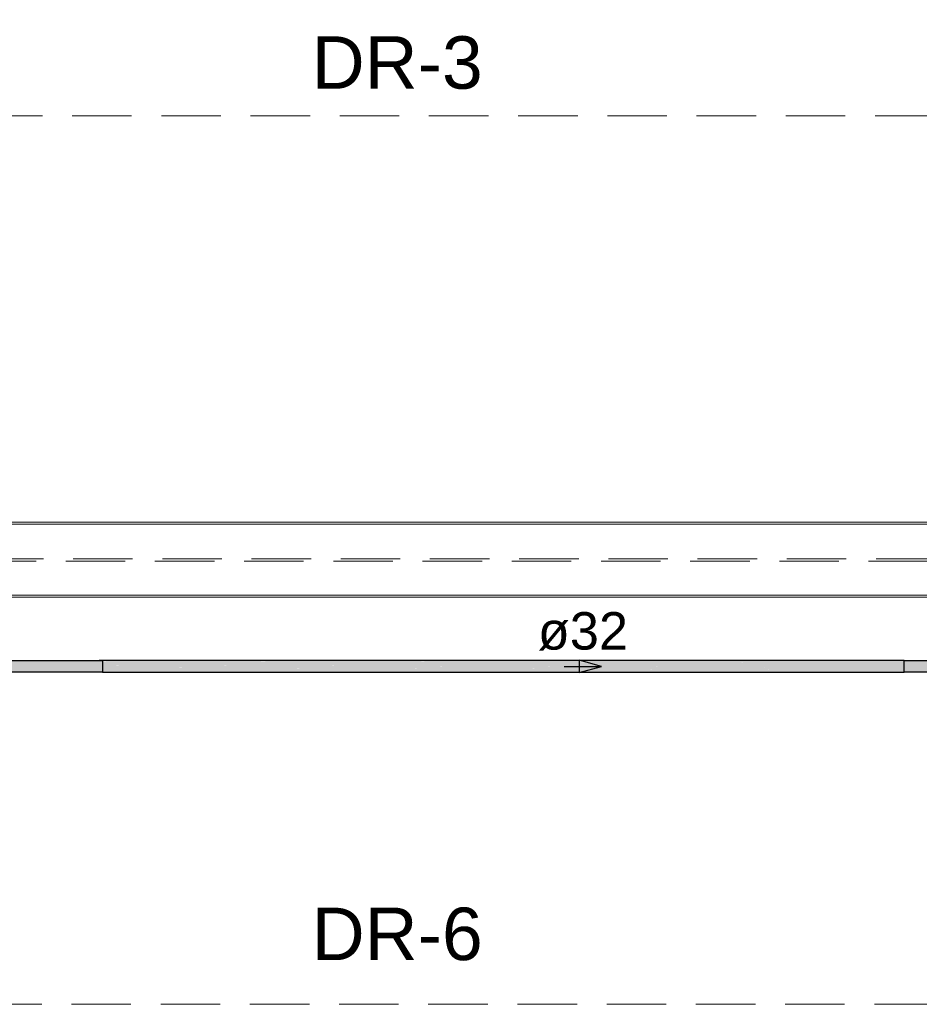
# Model space of a CAD drawing. Header units: millimetres. Extents: x 567 to 934, y -1 to 364.
# Tile 780 of 1056: x 735.29 to 740.09, y 154.38 to 159.63. Entities that reach past the tile are written whole.
import ezdxf

# ---------------------------------------------------------------- set-up
doc = ezdxf.new("R2010")
doc.units = ezdxf.units.MM
doc.header["$MEASUREMENT"] = 0
doc.linetypes.add('HIDDEN2', pattern=[0.47625, 0.3175, -0.15875])
doc.linetypes.add('NULL', pattern=[0])
for name, color, linetype, lineweight in [('AF-Condutos Reúso', 200, 'Continuous', 25), ('AF-Sentido conduto Reúso', 200, 'Continuous', 30), ('AF-Textos conduto Reúso', 7, 'Continuous', 9), ('DI-Detalhes', 1, 'HIDDEN2', 9), ('Textos', 7, 'Continuous', 9)]:
    doc.layers.add(name, color=color, linetype=linetype, lineweight=lineweight)
doc.layers.add('ARQ FINA', color=8, linetype='Continuous')
doc.styles.add('Arial', font='arial.ttf')

msp = doc.modelspace()

# ---------------------------------------------------------------- hatches: boundary and pattern name
at = {"layer": 'AF-Condutos Reúso', "linetype": 'Continuous'}
h = msp.add_hatch(color=201, dxfattribs=at)
h.paths.add_polyline_path([(733.254, 156.1495), (733.254, 156.2122), (731.7278, 156.2117), (731.7278, 156.1495)])
h.paths.add_polyline_path([(733.254, 156.2122), (733.254, 156.1495), (735.7306, 156.1495), (735.7306, 156.2132)])
for points in [[(740.0104, 156.2091), (740.0104, 156.2132), (735.7116, 156.2132)], [(740.0104, 156.2091), (735.7306, 156.2131), (735.7306, 156.2091)], [(740.1704, 156.2132), (740.0104, 156.2132), (740.0104, 156.1495), (740.1704, 156.1495)], [(740.0104, 156.2001), (740.0104, 156.2091), (735.7116, 156.2091)], [(740.0104, 156.188), (740.0104, 156.2001), (735.7116, 156.2001)], [(740.0104, 156.1747), (740.0104, 156.188), (735.7116, 156.188)], [(740.0104, 156.1625), (740.0104, 156.1747), (735.7116, 156.1747)], [(740.0104, 156.1536), (740.0104, 156.1625), (735.7116, 156.1625)], [(740.0104, 156.2001), (735.7306, 156.209), (735.7306, 156.2001)], [(740.0104, 156.188), (735.7306, 156.2001), (735.7306, 156.188)], [(740.0104, 156.1747), (735.7306, 156.1879), (735.7306, 156.1747)], [(740.0104, 156.1625), (735.7306, 156.1746), (735.7306, 156.1625)], [(740.0104, 156.1536), (735.7306, 156.1625), (735.7306, 156.1536)], [(740.0104, 156.1495), (740.0104, 156.1536), (735.7116, 156.1536)], [(740.0104, 156.1495), (735.7306, 156.1536), (735.7306, 156.1495)]]:
    msp.add_hatch(color=201, dxfattribs=at).paths.add_polyline_path(points)

# ---------------------------------------------------------------- linework, layer by layer
at = {"layer": 'AF-Condutos Reúso'}
for p, q in [((740.0104, 156.2132), (735.7116, 156.2132)), ((735.7306, 156.1495), (740.0104, 156.1495))]:
    msp.add_line(p, q, dxfattribs=at)
for points in [[(735.7306, 156.1495), (731.7278, 156.1495), (731.7278, 156.2117), (735.7306, 156.2132)], [(740.0104, 156.2132), (740.1704, 156.2132), (740.1704, 156.1495), (740.0104, 156.1495)]]:
    msp.add_lwpolyline(points, close=True, dxfattribs=at)
at = {"layer": 'AF-Sentido conduto Reúso'}
for p, q in [((738.3946, 156.1813), (738.2739, 156.2137)), ((738.2739, 156.2137), (738.2739, 156.149)), ((738.2739, 156.149), (738.3946, 156.1813))]:
    msp.add_line(p, q, dxfattribs=at)
msp.add_lwpolyline([(738.1946, 156.1813), (738.3946, 156.1813)], dxfattribs=at)
at = {"layer": 'ARQ FINA', "lineweight": 5}
for p, q in [((728.8409, 156.9508), (744.4109, 156.9508)), ((744.4209, 156.9408), (728.5409, 156.9408)), ((728.8409, 156.5508), (744.7109, 156.5508)), ((728.9509, 156.5608), (744.7009, 156.5608))]:
    msp.add_line(p, q, dxfattribs=at)
at = {"layer": 'DI-Detalhes'}
for points in [[(730.8053, 159.1198), (743.9869, 159.1198), (743.9869, 156.7543), (730.8053, 156.7543), (730.8053, 159.1198)], [(734.5811, 156.7434), (743.978, 156.7434), (743.978, 154.3779), (730.8086, 154.3779), (730.8086, 156.7434)]]:
    msp.add_lwpolyline(points, dxfattribs=at)

# ---------------------------------------------------------------- texts
at = {"layer": 'AF-Textos conduto Reúso', "linetype": 'NULL', "insert": (738.2946, 156.2654), "char_height": 0.2, "width": 0.962805, "attachment_point": 8, "line_spacing_factor": 0.6, "style": 'Arial'}
msp.add_mtext('ø32', dxfattribs=at)
at = {"layer": 'Textos', "linetype": 'NULL', "char_height": 0.28, "width": 1.825549, "attachment_point": 8, "line_spacing_factor": 0.6, "style": 'Arial'}
for s, insert in [('DR-3', (737.3034, 159.2598)), ('DR-6', (737.3034, 154.6098))]:
    msp.add_mtext(s, dxfattribs=dict(at, insert=insert))

doc.saveas('drawing.dxf')
